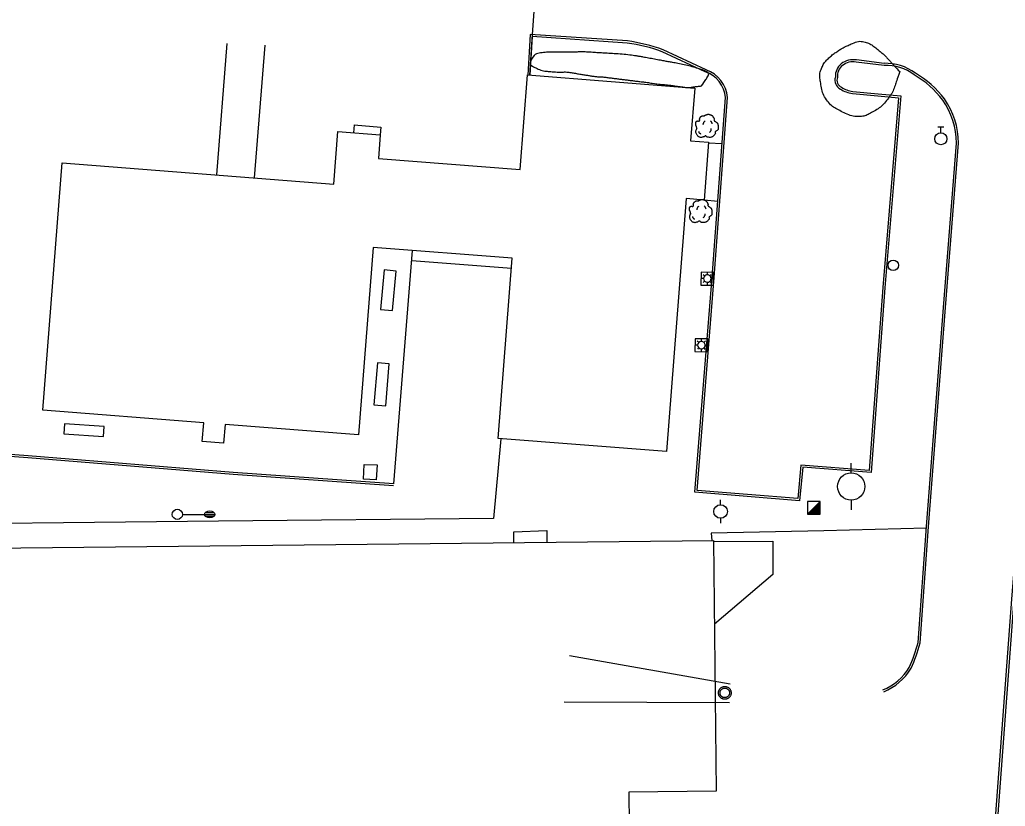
# Model space of a CAD drawing. Extents: x 2145380 to 2156929, y 139568 to 149130.
# Drawn here: x 2150417.9 to 2150707.4, y 146534.5 to 146765.5 of the extents above; entities that cross this region are included whole.
import ezdxf

# ---------------------------------------------------------------- set-up
doc = ezdxf.new("R2010")
doc.units = 0
for name, color, linetype in [('Default', 7, 'Continuous'), ('TOPO_Asphalt', 7, 'Continuous'), ('TOPO_Building', 7, 'Continuous'), ('TOPO_Concrete', 7, 'Continuous'), ('TOPO_Curb Back', 7, 'Continuous'), ('TOPO_Fence', 7, 'Continuous'), ('TOPO_Light Pole', 7, 'Continuous'), ('TOPO_Misc', 7, 'Continuous'), ('TOPO_Misc Line', 7, 'Continuous'), ('TOPO_Power Pole', 7, 'Continuous'), ('TOPO_Shrub', 7, 'Continuous'), ('TOPO_Sidewalk', 7, 'Continuous'), ('TOPO_Sign', 7, 'Continuous'), ('TOPO_Tree', 7, 'Continuous'), ('TOPO_Tree Line', 7, 'Continuous'), ('TOPO_Wall Freestanding', 7, 'Continuous'), ('TOPO_Water Meter', 7, 'Continuous'), ('TOPO_Water Valve', 7, 'Continuous')]:
    doc.layers.add(name, color=color, linetype=linetype)

# ---------------------------------------------------------------- blocks, each defined once
blk = doc.blocks.new('POWPOL')
at = {"layer": 'TOPO_Power Pole'}
for p, q in [((0, 10.16), (0, 17.34)), ((0, -10.16), (0, -17.34))]:
    blk.add_line(p, q, dxfattribs=at)
blk.add_circle((0, 0), 10.16, dxfattribs=at)
blk = doc.blocks.new('LP')
at = {"layer": 'TOPO_Light Pole'}
blk.add_line((3.81, 0), (20.32, 0), dxfattribs=at)
for points in [[(20.32, 0), (27.94, 0)], [(20.32, 0), (23.5, 0)], [(20.83, 1.27), (27.43, 1.27)], [(20.83, 1.27), (23.5, 1.27)], [(23.71, 1.27), (27.43, 1.27)], [(23.71, 0), (27.94, 0)], [(20.83, -1.27), (27.43, -1.27)], [(20.83, -1.27), (23.5, -1.27)], [(23.71, -1.27), (27.43, -1.27)]]:
    blk.add_lwpolyline(points, dxfattribs=at)
blk.add_circle((0, 0), 3.81, dxfattribs=at)
blk.add_ellipse((24.13, 0), major_axis=(3.81, 0), ratio=0.666667, dxfattribs=at)
blk = doc.blocks.new('TREE')
at = {"layer": 'TOPO_Tree'}
for points in [[(-14.1, -0.4), (-14.2, 0.5), (-14.4, 1.4), (-14.6, 2.3), (-14.8, 3.2), (-15.5, 4), (-15.7, 4.9), (-15.8, 5.6), (-15.7, 6.3), (-15.7, 7), (-15.6, 7.9), (-15.7, 8.8), (-15.1, 9.7), (-14.6, 10.4), (-13.8, 10.5), (-13, 10.7), (-12.2, 11), (-11.1, 10), (-10.4, 10.7), (-9.4, 11.7), (-10.3, 13.3), (-9.8, 14.4), (-9.6, 15.1), (-9.3, 15.9), (-8.8, 16.5), (-8.2, 17.3), (-7.5, 17.7), (-6.7, 18.1), (-6.1, 18.4), (-5.6, 18.6), (-5.1, 18.7), (-4.5, 18.7), (-4, 18.5), (-3.5, 18.1)], [(-3.5, 17.6), (-3.1, 18.3), (-2.6, 18.8), (-1.9, 19.2), (-1, 19.7), (-0.2, 20), (0.7, 20.2), (1.6, 20.5), (2.5, 20.8), (3.4, 20.8), (4.1, 20.7), (4.8, 20.5), (5.5, 20.2), (6.4, 19.9), (7.3, 19.7), (8.2, 19.2), (9.4, 18.4), (10, 17.2), (10.8, 16), (11.2, 15.3), (11.6, 14.6), (11.9, 13.9), (12.2, 13.1), (11.4, 12), (11.9, 11.2), (12, 11), (12.2, 10.9), (12.4, 10.7), (12.9, 10.4), (13.5, 10), (14, 9.7), (14.7, 9.2), (15.4, 8.7), (16.1, 8.1), (16.7, 7.5), (16.9, 6.7), (17.1, 6), (17.6, 4.4), (17.7, 2.8), (17.7, 1.2), (17.7, -0.2), (17.8, -2.2), (16.6, -3), (15.5, -3.8), (14.3, -4.6), (13.2, -5.3)], [(13.2, -5.3), (13.3, -5.8), (13.4, -6.3), (13.4, -6.7), (13.8, -8.5), (12.2, -10), (10.8, -11.5), (10, -12.3), (9.1, -12.8), (8.2, -13.1), (6, -13.8), (3.3, -13.6), (1.3, -13.1), (0.5, -12.9), (-0.1, -11.4), (-0.8, -11.5), (-2, -11.6), (-3.3, -12.8), (-4.5, -13.1), (-6.1, -13.5), (-7.8, -14), (-9.3, -13.6), (-11.4, -13.1), (-12.8, -11.4), (-14.1, -9.4), (-15.3, -7.3), (-15.6, -5.1), (-15.1, -3), (-14.9, -1.9), (-13.9, -0.8), (-13.5, 0.1)], [(-4.2, 5.1), (-4.5, 6.1), (-4.3, 7.2), (-3.8, 8.2), (-3.3, 9.3), (-2.7, 10.3), (-1.6, 11)], [(5.9, 11.2), (6.5, 10.7), (7, 10.2), (7.4, 9.5), (7.9, 8.6), (8.3, 7.6), (8.5, 6.6)], [(-11.4, -4.5), (-11.5, -5.4), (-11, -6.3), (-10.1, -7.2), (-9.3, -8), (-8.5, -8.3), (-7.7, -8.1)], [(4.8, -6.3), (5.7, -5.7), (6.3, -4.9), (6.8, -3.9), (7.4, -2.8), (7.6, -1.7), (7.5, -0.6)]]:
    blk.add_open_spline(points, degree=3, dxfattribs=at)
blk = doc.blocks.new('WATVAL')
at = {"layer": 'Default'}
for p, q in [((-2.25, 9), (2.25, 9)), ((0, 4.5), (0, 9))]:
    blk.add_line(p, q, dxfattribs=at)
blk.add_circle((0, 0), 4.5, dxfattribs=at)
blk = doc.blocks.new('WTRMTR')
at = {"layer": 'Default'}
blk.add_circle((0, 0), 3.89, dxfattribs=at)

msp = doc.modelspace()

# ---------------------------------------------------------------- linework, layer by layer
at = {"layer": 'TOPO_Asphalt'}
for p, q in [((2150516.21, 146734.61), (2150516.01, 146732.3)), ((2150527.81, 146629.25), (2150533.32, 146697.76))]:
    msp.add_line(p, q, dxfattribs=at)
msp.add_lwpolyline([(2150684.29, 146616.19), (2150654.19, 146615.4), (2150621.05, 146614.74), (2150621.27, 146612.57)], dxfattribs=at)
at = {"layer": 'TOPO_Building'}
msp.add_lwpolyline([(2150430.41, 146723.49), (2150510.2, 146717.28), (2150511.39, 146732.66), (2150523.84, 146731.69), (2150523.3, 146724.76), (2150564.91, 146721.53), (2150567.07, 146749.3), (2150616.21, 146745.47), (2150615.01, 146729.95), (2150620.28, 146729.54), (2150618.96, 146712.58), (2150613.69, 146712.99), (2150607.91, 146638.68), (2150558.52, 146642.52), (2150562.64, 146695.48), (2150521.72, 146698.66), (2150517.44, 146643.65), (2150478.26, 146646.69), (2150477.83, 146641.17), (2150471.56, 146641.66), (2150471.99, 146647.18), (2150424.76, 146650.86)], close=True, dxfattribs=at)
msp.add_lwpolyline([(2150392.26, 146440.59), (2150390.5, 146610.17), (2150621.78, 146612.58), (2150622.54, 146538.96), (2150596.84, 146538.69), (2150597.84, 146442.73)], dxfattribs=at)
at = {"layer": 'TOPO_Concrete'}
msp.add_line((2150572.81, 146615.52), (2150572.8, 146612.07), dxfattribs=at)
at = {"layer": 'TOPO_Curb Back'}
for points in [[(2150747.79, 147009.54), (2150741.49, 146957.15), (2150734.18, 146889.26), (2150729.72, 146841.78), (2150726.33, 146801.59), (2150720.25, 146730.98), (2150714.67, 146662.78), (2150709.31, 146595.34), (2150703.43, 146516.5), (2150699.73, 146456.09), (2150696.04, 146382.8), (2150693.17, 146306.56), (2150691.24, 146222.87)], [(2150748.39, 147009.47), (2150742.08, 146957.08), (2150734.78, 146889.2), (2150730.32, 146841.72), (2150726.93, 146801.54), (2150720.84, 146730.93), (2150715.27, 146662.73), (2150709.91, 146595.3), (2150704.03, 146516.46), (2150700.33, 146456.06), (2150696.64, 146382.77), (2150693.77, 146306.54), (2150691.84, 146222.89)], [(2150596.44, 146759.29), (2150567.86, 146761.22), (2150567.23, 146749.28)], [(2150596.38, 146758.69), (2150568.43, 146760.58), (2150567.83, 146749.25)], [(2150619.32, 146750.26), (2150606.69, 146756.12)], [(2150619.54, 146750.81), (2150606.92, 146756.67)], [(2150671.82, 146752.12), (2150663.61, 146753.11)], [(2150671.84, 146752.72), (2150663.69, 146753.7)], [(2150662.63, 146744.49), (2150670.1, 146743.72), (2150676.74, 146743.18), (2150672.07, 146686.82), (2150668.02, 146632.54), (2150647.96, 146634.1), (2150647.03, 146624.27), (2150616.28, 146626.75), (2150621.37, 146689.92), (2150625.25, 146742.64)], [(2150662.57, 146743.9), (2150670.04, 146743.13), (2150676.09, 146742.63), (2150671.47, 146686.87), (2150667.47, 146633.18), (2150647.42, 146634.74), (2150646.49, 146624.91), (2150616.92, 146627.3), (2150621.97, 146689.87), (2150625.85, 146742.64)], [(2150681.82, 146582.58), (2150684.32, 146616.66), (2150689.33, 146681.06), (2150693.07, 146729.31)], [(2150682.42, 146582.48), (2150684.92, 146616.62), (2150689.92, 146681.02), (2150693.67, 146729.29)], [(2150527.77, 146628.65), (2150480.6, 146632), (2150420.37, 146636.89), (2150378.05, 146639.98)], [(2150527.81, 146629.25), (2150480.64, 146632.6), (2150420.42, 146637.49), (2150378.1, 146640.58)]]:
    msp.add_lwpolyline(points, dxfattribs=at)
for centre, radius, start, end in [((2150589.59, 146709.52), 49.63, 69.8552, 82.1366), ((2150589.59, 146709.53), 50.23, 69.8262, 82.1606), ((2150662.76, 146748.02), 5.76, 80.6533, 127.5015), ((2150662.76, 146748.02), 5.16, 80.5114, 127.3776), ((2150672.32, 146738.17), 14.56, 53.2606, 91.8853), ((2150616.53, 146741.97), 8.74, 4.4102, 71.4012), ((2150616.53, 146741.97), 9.34, 4.1292, 71.195), ((2150662.3, 146748.9), 4.78, 129.6316, 182.5905), ((2150662.3, 146748.9), 4.18, 129.7828, 184.0901), ((2150672.32, 146738.17), 13.96, 53.1197, 92.0719), ((2150666.57, 146724.98), 28.76, 36.944, 59.824), ((2150660.35, 146747.79), 2.96, 162.431, 242.8828), ((2150660.35, 146747.79), 2.36, 159.8976, 243.5226), ((2150666.57, 146724.98), 28.16, 36.9626, 59.8944), ((2150663.53, 146752.32), 8.48, 237.6591, 263.481), ((2150663.53, 146752.32), 7.88, 237.4538, 263.4568), ((2150671.12, 146729.28), 21.95, 0.072, 35.1267), ((2150671.12, 146729.28), 22.55, 0.0112, 35.1513), ((2150640.2, 146593.4), 43.01, 335.148, 345.4277), ((2150640.2, 146593.4), 43.61, 335.1037, 345.4996), ((2150665.13, 146583.89), 16.49, 292.7574, 328.7155), ((2150665.13, 146583.89), 17.09, 292.7581, 328.829)]:
    msp.add_arc(centre, radius, start, end, dxfattribs=at)
at = {"layer": 'TOPO_Fence'}
for points in [[(2150366.87, 146617.05), (2150365.27, 146703.88), (2150364.18, 146781.47), (2150363.07, 146845.39), (2150361.63, 146931.96), (2150409.8, 146932.2), (2150478.79, 146933.07), (2150527.31, 146933.85), (2150528.16, 146823.78), (2150573.12, 146820.64), (2150570.33, 146787.08), (2150568.49, 146761.18), (2150567.69, 146749.25)], [(2150559.22, 146642.46), (2150557.14, 146619.09), (2150476.29, 146618.27), (2150366.87, 146617.05)]]:
    msp.add_lwpolyline(points, dxfattribs=at)
at = {"layer": 'TOPO_Misc'}
for p, q in [((2150649.34, 146620.27), (2150653.08, 146624.02)), ((2150651.55, 146622.48), (2150653.08, 146622.48)), ((2150651.74, 146622.67), (2150653.08, 146622.67)), ((2150651.93, 146622.86), (2150653.08, 146622.86)), ((2150652.11, 146623.04), (2150653.08, 146623.04)), ((2150652.3, 146623.23), (2150653.08, 146623.23)), ((2150652.49, 146623.42), (2150653.08, 146623.42)), ((2150652.68, 146623.61), (2150653.08, 146623.61)), ((2150652.87, 146623.8), (2150653.08, 146623.8)), ((2150653.05, 146623.98), (2150653.08, 146623.98)), ((2150649.5, 146620.43), (2150653.08, 146620.43)), ((2150649.69, 146620.62), (2150653.08, 146620.62)), ((2150649.87, 146620.8), (2150653.08, 146620.8)), ((2150650.06, 146620.99), (2150653.08, 146620.99)), ((2150650.24, 146621.18), (2150653.08, 146621.18)), ((2150650.43, 146621.37), (2150653.08, 146621.37)), ((2150650.63, 146621.56), (2150653.08, 146621.56)), ((2150650.81, 146621.74), (2150653.08, 146621.74)), ((2150651, 146621.93), (2150653.08, 146621.93)), ((2150651.18, 146622.11), (2150653.08, 146622.11)), ((2150651.36, 146622.29), (2150653.08, 146622.29))]:
    msp.add_line(p, q, dxfattribs=at)
for points in [[(2150621.74, 146687.57), (2150621.77, 146691.32), (2150618.07, 146691.35), (2150618.03, 146687.6), (2150621.74, 146687.57)], [(2150618.83, 146689.53), (2150618.21, 146689.53)], [(2150619.14, 146690.26), (2150618.71, 146690.65)], [(2150619.91, 146690.59), (2150619.93, 146691.18)], [(2150619.91, 146690.59), (2150619.91, 146690.59)], [(2150620.64, 146690.31), (2150621.09, 146690.75)], [(2150621.01, 146689.5), (2150621.65, 146689.49)], [(2150619.09, 146688.77), (2150618.74, 146688.37)], [(2150619.89, 146688.39), (2150619.87, 146687.78)], [(2150620.65, 146688.68), (2150621.02, 146688.24)], [(2150619.99, 146668.01), (2150620.03, 146671.76), (2150616.32, 146671.8), (2150616.29, 146668.05), (2150619.99, 146668.01)], [(2150617.09, 146669.97), (2150616.46, 146669.97)], [(2150617.39, 146670.7), (2150616.97, 146671.09)], [(2150617.34, 146669.21), (2150616.99, 146668.82)], [(2150618.15, 146668.83), (2150618.13, 146668.22)], [(2150618.17, 146671.03), (2150618.19, 146671.62)], [(2150618.17, 146671.03), (2150618.17, 146671.03)], [(2150618.89, 146670.75), (2150619.34, 146671.19)], [(2150618.9, 146669.12), (2150619.28, 146668.68)], [(2150619.26, 146669.94), (2150619.9, 146669.93)], [(2150653.08, 146620.27), (2150653.08, 146624.02), (2150649.33, 146624.01), (2150649.34, 146620.27), (2150653.08, 146620.27)]]:
    msp.add_lwpolyline(points, dxfattribs=at)
for centre, start, end in [((2150619.91, 146689.5), 90, 268.8465), ((2150619.92, 146689.5), 268.4671, 359.4282), ((2150619.92, 146689.5), 359.4282, 90.3893), ((2150618.17, 146669.94), 90, 268.8465), ((2150618.18, 146669.94), 268.4671, 359.4282), ((2150618.18, 146669.94), 359.4282, 90.3893)]:
    msp.add_arc(centre, 1.09, start, end, dxfattribs=at)
at = {"layer": 'TOPO_Misc Line'}
for points in [[(2150525.01, 146692.06), (2150523.94, 146680.45), (2150527.45, 146680.13), (2150528.52, 146691.73)], [(2150523, 146664.73), (2150521.96, 146652.42), (2150525.44, 146652.13), (2150526.48, 146664.43)], [(2150442.78, 146646.02), (2150431.06, 146646.86), (2150430.85, 146643.93), (2150442.57, 146643.09)], [(2150519.09, 146634.94), (2150522.89, 146634.76), (2150522.69, 146630.44), (2150518.89, 146630.62)]]:
    msp.add_lwpolyline(points, close=True, dxfattribs=at)
at = {"layer": 'TOPO_Power Pole'}
for points in [[(2150623.18, 146567.83), (2150623.19, 146567.96), (2150623.2, 146568.09), (2150623.22, 146568.22), (2150623.26, 146568.35), (2150623.3, 146568.48), (2150623.35, 146568.6), (2150623.41, 146568.72), (2150623.47, 146568.84), (2150623.56, 146568.94), (2150623.63, 146569.05), (2150623.72, 146569.14), (2150623.82, 146569.24), (2150623.92, 146569.32), (2150624.03, 146569.4), (2150624.15, 146569.47), (2150624.26, 146569.52), (2150624.38, 146569.58), (2150624.51, 146569.62), (2150624.64, 146569.66), (2150624.77, 146569.68), (2150624.9, 146569.7), (2150625.03, 146569.7), (2150625.16, 146569.7), (2150625.29, 146569.69), (2150625.42, 146569.67), (2150625.55, 146569.64), (2150625.68, 146569.6), (2150625.8, 146569.54), (2150625.92, 146569.49), (2150626.04, 146569.43), (2150626.15, 146569.36), (2150626.25, 146569.28), (2150626.35, 146569.19), (2150626.44, 146569.09), (2150626.53, 146568.99), (2150626.6, 146568.88), (2150626.67, 146568.77), (2150626.74, 146568.65), (2150626.79, 146568.53), (2150626.84, 146568.4), (2150626.87, 146568.28), (2150626.9, 146568.15), (2150626.91, 146568.02), (2150626.92, 146567.88), (2150626.92, 146567.76), (2150626.91, 146567.63), (2150626.89, 146567.49), (2150626.86, 146567.36), (2150626.83, 146567.24), (2150626.78, 146567.11), (2150626.72, 146567), (2150626.67, 146566.88), (2150626.59, 146566.77), (2150626.51, 146566.66), (2150626.42, 146566.56), (2150626.33, 146566.46), (2150626.23, 146566.38), (2150626.12, 146566.3), (2150626.01, 146566.23), (2150625.9, 146566.16), (2150625.78, 146566.11), (2150625.66, 146566.06), (2150625.52, 146566.02), (2150625.4, 146565.99), (2150625.27, 146565.97), (2150625.14, 146565.96), (2150625.01, 146565.96), (2150624.88, 146565.97), (2150624.75, 146565.99), (2150624.61, 146566.02), (2150624.49, 146566.05), (2150624.37, 146566.1), (2150624.24, 146566.15), (2150624.12, 146566.21), (2150624.01, 146566.28), (2150623.91, 146566.36), (2150623.8, 146566.44), (2150623.71, 146566.54), (2150623.62, 146566.63), (2150623.54, 146566.74), (2150623.46, 146566.85), (2150623.4, 146566.96), (2150623.34, 146567.09), (2150623.29, 146567.21), (2150623.25, 146567.34), (2150623.22, 146567.46), (2150623.2, 146567.59), (2150623.19, 146567.72), (2150623.18, 146567.83)], [(2150623.65, 146567.83), (2150623.66, 146567.94), (2150623.67, 146568.06), (2150623.69, 146568.17), (2150623.73, 146568.28), (2150623.77, 146568.39), (2150623.82, 146568.49), (2150623.88, 146568.59), (2150623.94, 146568.68), (2150624.01, 146568.77), (2150624.1, 146568.85), (2150624.18, 146568.93), (2150624.28, 146569), (2150624.37, 146569.05), (2150624.48, 146569.11), (2150624.58, 146569.15), (2150624.69, 146569.19), (2150624.81, 146569.21), (2150624.91, 146569.23), (2150625.03, 146569.23), (2150625.14, 146569.23), (2150625.25, 146569.22), (2150625.37, 146569.2), (2150625.48, 146569.17), (2150625.58, 146569.13), (2150625.69, 146569.09), (2150625.79, 146569.03), (2150625.88, 146568.96), (2150625.98, 146568.89), (2150626.06, 146568.81), (2150626.13, 146568.73), (2150626.21, 146568.63), (2150626.26, 146568.54), (2150626.32, 146568.43), (2150626.37, 146568.33), (2150626.4, 146568.22), (2150626.43, 146568.11), (2150626.45, 146567.99), (2150626.46, 146567.88), (2150626.46, 146567.77), (2150626.45, 146567.66), (2150626.42, 146567.55), (2150626.4, 146567.44), (2150626.36, 146567.33), (2150626.31, 146567.22), (2150626.26, 146567.12), (2150626.2, 146567.03), (2150626.13, 146566.93), (2150626.05, 146566.85), (2150625.97, 146566.77), (2150625.88, 146566.7), (2150625.78, 146566.64), (2150625.69, 146566.58), (2150625.57, 146566.53), (2150625.47, 146566.49), (2150625.36, 146566.46), (2150625.25, 146566.44), (2150625.13, 146566.43), (2150625.03, 146566.43), (2150624.91, 146566.44), (2150624.8, 146566.45), (2150624.68, 146566.48), (2150624.57, 146566.51), (2150624.47, 146566.56), (2150624.37, 146566.61), (2150624.27, 146566.68), (2150624.18, 146566.74), (2150624.09, 146566.81), (2150624.01, 146566.9), (2150623.93, 146566.99), (2150623.87, 146567.09), (2150623.82, 146567.18), (2150623.77, 146567.28), (2150623.72, 146567.39), (2150623.69, 146567.5), (2150623.67, 146567.61), (2150623.66, 146567.73), (2150623.65, 146567.83)]]:
    msp.add_lwpolyline(points, dxfattribs=at)
at = {"layer": 'TOPO_Shrub'}
msp.add_open_spline([(2150618.19, 146746.08), (2150618.19, 146746.08), (2150617.22, 146745.96), (2150616.25, 146745.84), (2150615.28, 146745.71), (2150614.09, 146745.56), (2150612.89, 146745.76), (2150611.7, 146745.91), (2150610.39, 146746.06), (2150609.09, 146746.27), (2150607.78, 146746.42), (2150606.91, 146746.51), (2150606.04, 146746.58), (2150605.18, 146746.69), (2150603.7, 146746.88), (2150602.24, 146747.11), (2150600.77, 146747.29), (2150599.49, 146747.45), (2150598.22, 146747.6), (2150596.94, 146747.76), (2150595.8, 146747.9), (2150594.66, 146748.04), (2150593.52, 146748.19), (2150592.27, 146748.34), (2150591.03, 146748.51), (2150589.78, 146748.67), (2150588.72, 146748.81), (2150587.63, 146748.77), (2150586.57, 146748.92), (2150585.5, 146749.07), (2150584.45, 146749.25), (2150583.39, 146749.42), (2150582.11, 146749.62), (2150580.84, 146749.87), (2150579.56, 146750.05), (2150578.31, 146750.23), (2150577.04, 146750.1), (2150575.79, 146750.16), (2150574.85, 146750.21), (2150573.91, 146750.29), (2150572.98, 146750.38), (2150571.42, 146750.52), (2150569.85, 146751.18), (2150568.55, 146751.88), (2150567.37, 146752.52), (2150569.06, 146755.47), (2150570.48, 146755.7), (2150572.25, 146755.98), (2150574.02, 146756.05), (2150575.79, 146756.02), (2150577.09, 146756), (2150578.38, 146755.95), (2150579.68, 146755.96), (2150580.99, 146755.96), (2150582.31, 146756.13), (2150583.63, 146756.07), (2150584.47, 146756.03), (2150585.32, 146755.98), (2150586.17, 146755.93), (2150587.91, 146755.82), (2150589.66, 146755.72), (2150591.4, 146755.61), (2150593.72, 146755.47), (2150596.03, 146755.3), (2150598.33, 146754.99), (2150599.33, 146754.86), (2150600.32, 146754.68), (2150601.31, 146754.5), (2150603.07, 146754.18), (2150604.83, 146753.85), (2150606.6, 146753.53), (2150607.84, 146753.3), (2150609.08, 146753.09), (2150610.32, 146752.87), (2150612.21, 146752.53), (2150614.06, 146752.13), (2150615.93, 146751.58), (2150617.54, 146751.1), (2150620.86, 146750), (2150619.92, 146748.63), (2150619.35, 146747.78), (2150618.77, 146746.93), (2150618.19, 146746.08)], degree=3, dxfattribs=at)
at = {"layer": 'TOPO_Sidewalk'}
for p, q in [((2150624.25, 146729.08), (2150620.25, 146729.25)), ((2150623, 146712.1), (2150618.96, 146712.58)), ((2150533.08, 146694.77), (2150562.41, 146692.54))]:
    msp.add_line(p, q, dxfattribs=at)
at = {"layer": 'TOPO_Sign'}
for points in [[(2150626.63, 146570.36), (2150579.4, 146578.69)], [(2150626.46, 146564.93), (2150577.87, 146565.06)]]:
    msp.add_lwpolyline(points, dxfattribs=at)
at = {"layer": 'TOPO_Tree Line'}
msp.add_open_spline([(2150676.45, 146750.29), (2150675.81, 146750.98), (2150675.16, 146751.67), (2150674.52, 146752.36), (2150673.86, 146753.08), (2150673.19, 146753.79), (2150672.53, 146754.5), (2150671.76, 146755.33), (2150670.89, 146756.02), (2150670, 146756.76), (2150668.87, 146757.69), (2150667.62, 146758.55), (2150666.29, 146758.92), (2150664.77, 146759.36), (2150662.96, 146758.75), (2150661.44, 146758.06), (2150660.51, 146757.65), (2150659.65, 146757.21), (2150658.79, 146756.67), (2150657.65, 146755.95), (2150656.63, 146755.21), (2150655.61, 146754.29), (2150654.65, 146753.43), (2150653.96, 146752.42), (2150653.47, 146751.24), (2150652.9, 146749.86), (2150652.96, 146748.33), (2150653.2, 146746.93), (2150653.52, 146745.07), (2150653.98, 146743.28), (2150655.27, 146741.61), (2150656.37, 146740.17), (2150657.62, 146739.44), (2150659.18, 146738.64), (2150660.98, 146737.73), (2150662.81, 146737.05), (2150664.6, 146737.12), (2150665.89, 146737.17), (2150667.18, 146737.69), (2150668.45, 146738.43), (2150670.11, 146739.39), (2150671.45, 146740.33), (2150672.56, 146741.78), (2150673.64, 146743.19), (2150674.52, 146744.62), (2150675.07, 146746.23), (2150675.53, 146747.59), (2150675.99, 146748.94), (2150676.45, 146750.29)], degree=3, dxfattribs=at)
at = {"layer": 'TOPO_Wall Freestanding'}
for p, q in [((2150475.85, 146719.95), (2150478.9, 146758.59)), ((2150489.91, 146758.07), (2150486.78, 146719.1))]:
    msp.add_line(p, q, dxfattribs=at)
for points in [[(2150516.21, 146734.61), (2150524.05, 146733.98), (2150523.8, 146731.7)], [(2150563.12, 146611.97), (2150563.11, 146615.14), (2150572.81, 146615.52)], [(2150621.78, 146612.3), (2150639.15, 146612.41), (2150639.14, 146602.63), (2150622.03, 146587.97)]]:
    msp.add_lwpolyline(points, dxfattribs=at)

# ---------------------------------------------------------------- block references
at = {"layer": 'TOPO_Light Pole', "xscale": 0.39370000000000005, "yscale": 0.3937000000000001}
msp.add_blockref('LP', (2150464.24, 146620.26), dxfattribs=at)
at = {"layer": 'TOPO_Power Pole'}
for p, xscale, yscale in [((2150662.19, 146628.43), 0.39370000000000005, 0.3937000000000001), ((2150623.8, 146621.1), 0.19685000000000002, 0.19685000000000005)]:
    msp.add_blockref('POWPOL', p, dxfattribs=dict(at, xscale=xscale, yscale=yscale))
at = {"layer": 'TOPO_Tree', "xscale": 0.19685000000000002, "yscale": 0.19685000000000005}
for p in [(2150619.61, 146733.67), (2150617.79, 146708.65)]:
    msp.add_blockref('TREE', p, dxfattribs=at)
at = {"layer": 'TOPO_Water Meter', "xscale": 0.39370000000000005, "yscale": 0.3937000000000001}
msp.add_blockref('WTRMTR', (2150674.54, 146693.4), dxfattribs=at)
at = {"layer": 'TOPO_Water Valve', "xscale": 0.39370000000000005, "yscale": 0.3937000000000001}
msp.add_blockref('WATVAL', (2150688.52, 146730.57), dxfattribs=at)

doc.saveas('drawing.dxf')
